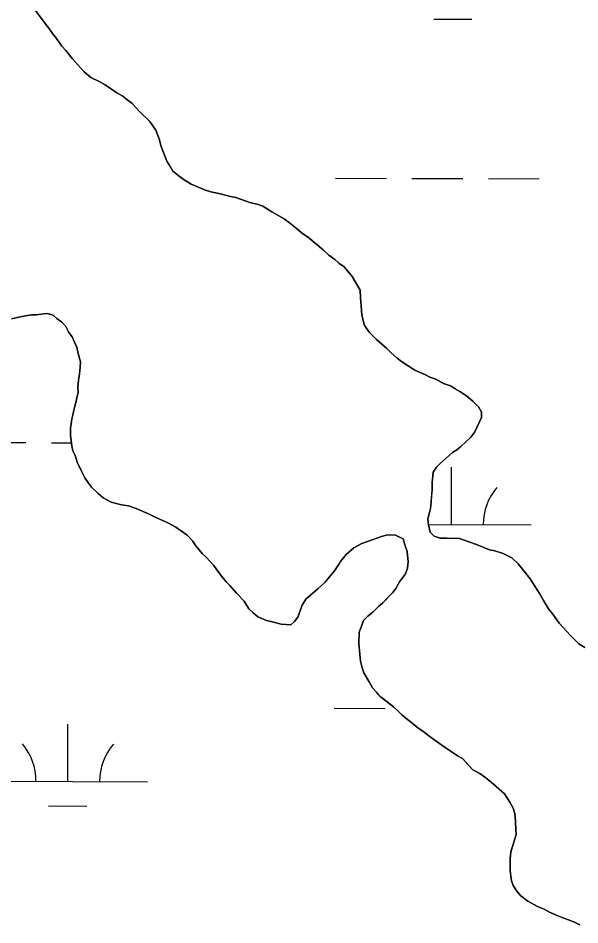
# Model space of a CAD drawing. Extents: x 3161514 to 3199414, y 831166 to 856601.
# Drawn here: x 3194762 to 3195115, y 848830 to 849399 of the extents above; entities that cross this region are included whole.
import ezdxf

# ---------------------------------------------------------------- set-up
doc = ezdxf.new("R2010")
doc.units = 0
for name, color, linetype in [('V-SITE-VEGE', 7, 'Continuous'), ('V-TOPO-SHOR', 7, 'Continuous'), ('V-WETL-SWMP', 7, 'Continuous')]:
    doc.layers.add(name, color=color, linetype=linetype)

msp = doc.modelspace()

# ---------------------------------------------------------------- linework, layer by layer
at = {"layer": 'V-SITE-VEGE'}
for points in [[(3194772.61, 849404.93), (3194779.14, 849396.11), (3194781.54, 849393.06), (3194783.94, 849389.67), (3194786.34, 849386.62), (3194789.78, 849381.87), (3194792.18, 849379.16), (3194796.29, 849374.07), (3194803.83, 849365.6), (3194807.94, 849362.22), (3194813.06, 849359.52), (3194816.82, 849357.5), (3194824.34, 849352.43), (3194828.1, 849350.41), (3194830.5, 849348.38), (3194833.57, 849346.01), (3194838.71, 849340.59), (3194844.88, 849334.49), (3194846.94, 849331.78), (3194848.65, 849329.07), (3194850.73, 849323.63), (3194852.12, 849318.87), (3194855.58, 849309.69), (3194857.64, 849306.3), (3194859.36, 849303.24), (3194863.46, 849300.2), (3194866.54, 849297.83), (3194870.99, 849295.13), (3194879.86, 849291.44), (3194883.27, 849290.44), (3194887.37, 849289.44), (3194890.78, 849288.78), (3194895.55, 849287.44), (3194898.96, 849286.78), (3194904.76, 849284.77), (3194907.83, 849283.76), (3194912.95, 849282.43), (3194916.02, 849281.43), (3194921.49, 849277.71), (3194929.35, 849273.33), (3194932.77, 849270.96), (3194936.88, 849267.58), (3194939.96, 849264.87), (3194944.74, 849261.49), (3194953.98, 849253.71), (3194957.41, 849250.66), (3194961.17, 849247.96), (3194963.57, 849245.59), (3194966.99, 849243.22), (3194972.13, 849237.12), (3194976.95, 849228.64), (3194977.31, 849223.87), (3194977.68, 849218.76), (3194978.06, 849212.97), (3194979.79, 849206.51), (3194982.88, 849202.1), (3194987.33, 849197.7), (3194993.84, 849191.95), (3194996.24, 849189.58), (3195000.35, 849185.85), (3195003.08, 849183.82), (3195011.29, 849178.42)], [(3194812.48, 849101.01), (3194808.37, 849105.07), (3194805.97, 849108.12), (3194804.25, 849110.84), (3194802.18, 849114.57), (3194799.42, 849120.69), (3194798.04, 849124.77), (3194796.66, 849127.82), (3194795.96, 849130.88), (3194795.24, 849137.35), (3194795.21, 849142.46), (3194795.54, 849144.17), (3194795.87, 849146.55), (3194797.53, 849154.05), (3194798.53, 849158.15), (3194799.86, 849164.62), (3194799.84, 849167.69), (3194800.16, 849172.12), (3194800.81, 849176.21), (3194801.13, 849180.3), (3194801.45, 849183.71), (3194800.06, 849188.81), (3194799.02, 849192.89), (3194797.64, 849195.95), (3194796.25, 849199.35), (3194794.2, 849202.06), (3194792.13, 849205.79), (3194789.73, 849208.51), (3194786.65, 849210.87), (3194784.26, 849212.9), (3194780.5, 849213.9), (3194776.76, 849213.54), (3194773.7, 849213.18), (3194770.63, 849213.17), (3194764.51, 849212.11), (3194758.04, 849210.71)], [(3195011.29, 849178.42), (3195018.12, 849175.39), (3195020.85, 849174.05), (3195024.6, 849172.71), (3195029.39, 849170.01), (3195033.82, 849168.67), (3195036.9, 849166.64), (3195037.24, 849166.31), (3195039.63, 849164.96), (3195043.73, 849162.26), (3195047.84, 849158.87), (3195051.27, 849155.49), (3195053.33, 849152.09), (3195053.35, 849148.69), (3195048.97, 849139.81), (3195046.61, 849136.39), (3195040.17, 849130.56), (3195037.79, 849128.5), (3195035.08, 849126.78), (3195027.29, 849119.93), (3195024.91, 849117.53), (3195022.89, 849114.46), (3195022.25, 849107.64), (3195022.27, 849103.21), (3195021.95, 849099.46), (3195021.63, 849095.71), (3195021.31, 849091.63), (3195020.31, 849088.21), (3195019.65, 849085.14), (3195020.01, 849081.4), (3195021.06, 849076.64), (3195023.46, 849074.27), (3195027.21, 849072.93), (3195031.3, 849072.95), (3195039.47, 849072.66), (3195045.27, 849070.64), (3195050.05, 849068.97), (3195058.25, 849065.61), (3195061.65, 849064.95), (3195066.77, 849063.27), (3195072.24, 849060.58), (3195076.35, 849056.85), (3195079.78, 849052.45), (3195083.89, 849047.36), (3195089.73, 849038.2), (3195092.14, 849033.79), (3195095.24, 849028.69), (3195097.98, 849025.3), (3195102.1, 849019.54), (3195109.3, 849011.74), (3195114.44, 849006.66), (3195118.2, 849004.3)], [(3195071.3, 848864.05), (3195071.26, 848871.88), (3195071.58, 848875.97), (3195072.92, 848880.07), (3195074.92, 848886.89), (3195074.9, 848889.96), (3195074.53, 848895.4), (3195074.17, 848900.17), (3195073.12, 848903.57), (3195071.06, 848907.3), (3195067.62, 848912.39), (3195060.78, 848918.49), (3195055.99, 848922.55), (3195052.23, 848925.25), (3195047.78, 848927.61), (3195041.62, 848934.39), (3195038.54, 848936.07), (3195034.1, 848939.11), (3195030.33, 848941.47), (3195024.86, 848945.53), (3195021.1, 848948.23), (3195017.34, 848951.28), (3195013.24, 848953.98), (3195009.47, 848957.02), (3195006.73, 848959.05), (3195003.31, 848962.1), (3195000.57, 848964.81), (3194998.18, 848966.84), (3194989.62, 848973.6), (3194988.6, 848974.62), (3194987.22, 848976.31), (3194984.82, 848979.02), (3194982.76, 848982.76), (3194979.32, 848988.53), (3194978.28, 848991.59), (3194977.24, 848995.67), (3194976.87, 849000.09), (3194976.15, 849006.91), (3194976.45, 849014.06), (3194977.79, 849017.81), (3194979.13, 849021.22), (3194981.85, 849023.96), (3194985.24, 849026.71), (3194988.62, 849030.13), (3194991, 849032.19), (3194997.43, 849038.7), (3194999.46, 849041.44), (3195001.82, 849045.54), (3195005.54, 849050.66), (3195006.88, 849054.08), (3195007.2, 849058.17), (3195006.48, 849064.64), (3195005.1, 849068.71), (3195004.05, 849072.46), (3194999.27, 849074.81), (3194994.16, 849075.12), (3194990.42, 849074.08), (3194981.58, 849070.97), (3194978.18, 849069.58), (3194973.09, 849066.83), (3194968.34, 849062.72), (3194964.62, 849058.27), (3194963.95, 849056.9), (3194960.91, 849052.46), (3194957.87, 849048.69), (3194955.16, 849045.27), (3194950.41, 849041.16), (3194946.01, 849037.39), (3194942.96, 849034.65), (3194940.6, 849030.89), (3194937.91, 849023.38), (3194935.89, 849020.64), (3194933.51, 849018.58), (3194927.38, 849018.89), (3194922.6, 849020.22), (3194918.17, 849021.22), (3194912.71, 849023.58), (3194909.63, 849026.28), (3194907.23, 849028.65), (3194904.14, 849033.4), (3194899.34, 849038.49), (3194895.23, 849043.23), (3194892.83, 849045.6), (3194889.4, 849050.01), (3194884.94, 849056.12), (3194880.48, 849060.86), (3194878.08, 849063.23), (3194873.63, 849068.31), (3194871.91, 849071.03), (3194868.48, 849074.76), (3194861.3, 849079.82), (3194856.18, 849082.52), (3194853.45, 849083.87), (3194848.67, 849085.88), (3194844.22, 849088.24), (3194836.37, 849091.6), (3194831.59, 849093.28), (3194827.16, 849093.94), (3194820.68, 849095.61), (3194815.56, 849098.3), (3194812.48, 849101.01)], [(3195115.09, 848830.24), (3195111.68, 848831.92), (3195105.53, 848834.27), (3195101.09, 848835.95), (3195095.97, 848838.3), (3195092.56, 848839.99), (3195088.46, 848841.67), (3195082.31, 848845.04), (3195077.86, 848848.42), (3195075.46, 848851.47), (3195073.06, 848854.86), (3195072.02, 848857.93), (3195071.3, 848864.05)]]:
    msp.add_lwpolyline(points, dxfattribs=at)
at = {"layer": 'V-TOPO-SHOR'}
for points in [[(3194772.61, 849404.93), (3194779.14, 849396.11), (3194781.54, 849393.06), (3194783.94, 849389.67), (3194786.34, 849386.62), (3194789.77, 849381.87), (3194792.18, 849379.16), (3194796.29, 849374.07), (3194803.83, 849365.6), (3194807.94, 849362.22), (3194813.06, 849359.52), (3194816.82, 849357.5), (3194824.34, 849352.43), (3194828.1, 849350.41), (3194830.5, 849348.38), (3194833.57, 849346.01), (3194838.71, 849340.59), (3194844.88, 849334.5), (3194846.94, 849331.78), (3194848.65, 849329.07), (3194850.73, 849323.63), (3194852.12, 849318.87), (3194855.58, 849309.69), (3194857.64, 849306.3), (3194859.36, 849303.24), (3194863.46, 849300.2), (3194866.54, 849297.83), (3194870.99, 849295.13), (3194879.86, 849291.44), (3194883.27, 849290.44), (3194887.37, 849289.44), (3194890.78, 849288.78), (3194895.55, 849287.44), (3194898.96, 849286.78), (3194904.76, 849284.77), (3194907.83, 849283.76), (3194912.95, 849282.43), (3194916.02, 849281.43), (3194921.49, 849277.71), (3194929.35, 849273.33), (3194932.77, 849270.96), (3194936.88, 849267.58), (3194939.96, 849264.87), (3194944.74, 849261.49), (3194953.98, 849253.71), (3194957.41, 849250.66), (3194961.17, 849247.96), (3194963.57, 849245.59), (3194966.99, 849243.22), (3194972.13, 849237.12), (3194976.95, 849228.64), (3194977.31, 849223.87), (3194977.68, 849218.76), (3194978.06, 849212.97), (3194979.79, 849206.51), (3194982.88, 849202.1), (3194987.34, 849197.7), (3194993.84, 849191.95), (3194996.24, 849189.58), (3195000.35, 849185.85), (3195003.08, 849183.82), (3195011.29, 849178.42), (3195018.12, 849175.39), (3195020.85, 849174.05), (3195024.6, 849172.71), (3195029.39, 849170.01), (3195033.82, 849168.67), (3195036.9, 849166.64), (3195037.24, 849166.31), (3195039.63, 849164.96), (3195043.73, 849162.26), (3195047.84, 849158.87), (3195051.27, 849155.49), (3195053.33, 849152.09), (3195053.35, 849148.69), (3195050.66, 849143.22), (3195048.97, 849139.81), (3195046.61, 849136.39), (3195040.17, 849130.56), (3195037.79, 849128.5), (3195035.08, 849126.78), (3195027.29, 849119.93), (3195024.91, 849117.53), (3195022.89, 849114.46), (3195022.25, 849107.64)], [(3194784.26, 849212.9), (3194780.5, 849213.9), (3194776.76, 849213.54), (3194773.7, 849213.18), (3194770.63, 849213.17), (3194764.51, 849212.11), (3194758.04, 849210.71)], [(3194984.82, 848979.02), (3194982.76, 848982.76), (3194979.32, 848988.53), (3194978.28, 848991.59), (3194977.24, 848995.67), (3194976.87, 849000.09), (3194976.15, 849006.91), (3194976.45, 849014.06), (3194977.79, 849017.81), (3194979.14, 849021.22), (3194981.85, 849023.96), (3194985.24, 849026.71), (3194988.62, 849030.13), (3194991, 849032.19), (3194994.72, 849035.96), (3194997.43, 849038.7), (3194999.46, 849041.44), (3195001.82, 849045.54), (3195005.54, 849050.66), (3195006.88, 849054.08), (3195007.2, 849058.17), (3195006.48, 849064.64), (3195005.1, 849068.71), (3195004.05, 849072.46), (3194999.27, 849074.81), (3194994.16, 849075.12), (3194990.42, 849074.08), (3194981.58, 849070.97), (3194978.18, 849069.58), (3194973.09, 849066.83), (3194968.34, 849062.72), (3194964.62, 849058.27), (3194963.95, 849056.9), (3194960.91, 849052.46), (3194957.87, 849048.69), (3194955.16, 849045.27), (3194950.41, 849041.16), (3194946.01, 849037.39), (3194942.96, 849034.65), (3194940.6, 849030.89), (3194939.25, 849027.13), (3194937.91, 849023.38), (3194935.89, 849020.64), (3194933.51, 849018.58), (3194927.38, 849018.89), (3194922.6, 849020.22), (3194918.17, 849021.22), (3194912.71, 849023.58), (3194909.63, 849026.28), (3194907.23, 849028.65), (3194904.14, 849033.4), (3194899.34, 849038.49), (3194895.23, 849043.23), (3194892.83, 849045.6), (3194889.4, 849050.01), (3194884.94, 849056.12), (3194880.48, 849060.86), (3194878.08, 849063.23), (3194873.63, 849068.31), (3194871.91, 849071.03), (3194868.48, 849074.76), (3194861.3, 849079.82), (3194856.18, 849082.52), (3194853.45, 849083.87), (3194848.67, 849085.88), (3194844.22, 849088.24), (3194836.37, 849091.6), (3194831.59, 849093.28), (3194827.16, 849093.94), (3194820.68, 849095.6), (3194815.56, 849098.3), (3194812.48, 849101.01), (3194808.37, 849105.07), (3194805.97, 849108.12), (3194804.25, 849110.84), (3194802.18, 849114.57), (3194799.42, 849120.69), (3194798.04, 849124.77), (3194796.66, 849127.82), (3194795.96, 849130.88), (3194795.24, 849137.35), (3194795.21, 849142.46), (3194795.54, 849144.17), (3194795.87, 849146.55), (3194797.53, 849154.05), (3194798.53, 849158.15), (3194799.86, 849164.62), (3194799.84, 849167.69), (3194800.16, 849172.12), (3194800.81, 849176.21), (3194801.13, 849180.3), (3194801.45, 849183.71), (3194800.06, 849188.81), (3194799.02, 849192.89), (3194797.64, 849195.95), (3194796.25, 849199.35), (3194794.2, 849202.06), (3194792.13, 849205.79), (3194789.73, 849208.51), (3194786.65, 849210.87), (3194784.26, 849212.9)], [(3195022.25, 849107.64), (3195022.27, 849103.21), (3195021.95, 849099.46), (3195021.63, 849095.71), (3195021.31, 849091.63), (3195020.31, 849088.21), (3195019.65, 849085.14), (3195020.01, 849081.4), (3195021.06, 849076.64), (3195023.46, 849074.27), (3195027.21, 849072.93), (3195031.3, 849072.95), (3195039.47, 849072.66), (3195045.27, 849070.64), (3195050.05, 849068.97), (3195058.25, 849065.61), (3195061.65, 849064.95), (3195066.77, 849063.27), (3195072.24, 849060.58), (3195076.35, 849056.85), (3195079.78, 849052.45), (3195083.89, 849047.36), (3195089.73, 849038.2), (3195092.14, 849033.79), (3195095.24, 849028.69), (3195097.98, 849025.3), (3195102.1, 849019.54), (3195109.3, 849011.74), (3195112.04, 849009.03), (3195114.44, 849006.66), (3195118.2, 849004.3)], [(3195115.09, 848830.24), (3195111.68, 848831.92), (3195105.53, 848834.27), (3195101.09, 848835.95), (3195095.97, 848838.3), (3195092.56, 848839.99), (3195088.46, 848841.67), (3195082.31, 848845.04), (3195077.86, 848848.42), (3195075.46, 848851.47), (3195073.06, 848854.86), (3195072.02, 848857.93), (3195071.3, 848864.05), (3195071.26, 848871.88), (3195071.58, 848875.97), (3195071.91, 848877), (3195072.92, 848880.07), (3195074.92, 848886.89), (3195074.9, 848889.96), (3195074.53, 848895.4), (3195074.17, 848900.17), (3195073.12, 848903.57), (3195071.06, 848907.3), (3195067.62, 848912.39), (3195060.78, 848918.49), (3195055.99, 848922.55), (3195052.23, 848925.25), (3195047.78, 848927.61), (3195044.7, 848931), (3195041.62, 848934.39), (3195038.54, 848936.07), (3195034.1, 848939.11), (3195030.33, 848941.47), (3195024.86, 848945.53), (3195021.1, 848948.23), (3195017.34, 848951.28), (3195013.24, 848953.98), (3195009.47, 848957.02), (3195006.73, 848959.05), (3195003.31, 848962.1), (3195000.57, 848964.81), (3194998.18, 848966.84), (3194994.75, 848969.54), (3194989.62, 848973.6), (3194988.6, 848974.62), (3194987.22, 848976.31), (3194984.82, 848979.02)]]:
    msp.add_lwpolyline(points, dxfattribs=at)
at = {"layer": 'V-WETL-SWMP'}
for p, q in [((3195023.23, 849398.73), (3195047.23, 849398.66)), ((3194961.55, 849298.9), (3194993.55, 849298.81)), ((3195009.55, 849298.76), (3195041.55, 849298.68)), ((3195057.55, 849298.63), (3195089.55, 849298.54)), ((3194735.18, 849133.02), (3194767.18, 849132.93)), ((3194783.18, 849132.89), (3194795.74, 849132.85)), ((3195034.35, 849081.45), (3195034.45, 849117.45)), ((3195020, 849081.49), (3195084.35, 849081.31)), ((3194960.63, 848966.22), (3194992.63, 848966.14)), ((3194793.44, 848920.26), (3194793.54, 848956.26)), ((3194743.44, 848920.39), (3194843.44, 848920.12)), ((3194781.39, 848904.86), (3194805.39, 848904.79))]:
    msp.add_line(p, q, dxfattribs=at)
for points in [[(3195020.01, 849081.4), (3195019.65, 849085.15), (3195020.31, 849088.21), (3195021.31, 849091.63), (3195021.63, 849095.71), (3195022.27, 849103.21), (3195022.25, 849107.64), (3195022.89, 849114.46), (3195024.91, 849117.53), (3195027.29, 849119.93), (3195035.08, 849126.79), (3195037.79, 849128.5), (3195040.17, 849130.56), (3195046.61, 849136.39), (3195048.97, 849139.81), (3195053.35, 849148.69), (3195053.33, 849152.09), (3195051.27, 849155.49), (3195047.84, 849158.87), (3195043.73, 849162.26), (3195039.63, 849164.96), (3195037.24, 849166.31), (3195036.9, 849166.65), (3195033.82, 849168.67), (3195029.39, 849170.01), (3195024.6, 849172.71), (3195020.85, 849174.05), (3195018.12, 849175.39), (3195011.29, 849178.42), (3195003.08, 849183.82), (3195000.35, 849185.85), (3194996.24, 849189.58), (3194993.84, 849191.95), (3194987.34, 849197.7), (3194982.88, 849202.1), (3194979.79, 849206.51), (3194978.06, 849212.97), (3194977.68, 849218.76), (3194977.31, 849223.87), (3194976.95, 849228.64), (3194972.13, 849237.12), (3194966.98, 849243.22), (3194963.57, 849245.59), (3194961.17, 849247.96), (3194957.41, 849250.66), (3194953.98, 849253.71), (3194944.74, 849261.49), (3194939.96, 849264.87), (3194936.88, 849267.58), (3194932.77, 849270.96), (3194929.35, 849273.33), (3194921.49, 849277.71), (3194916.02, 849281.42), (3194912.95, 849282.43), (3194907.83, 849283.76), (3194904.76, 849284.77), (3194898.96, 849286.78), (3194895.55, 849287.44), (3194890.78, 849288.77), (3194887.37, 849289.44), (3194883.27, 849290.44), (3194879.86, 849291.44), (3194870.98, 849295.13), (3194866.54, 849297.83), (3194863.46, 849300.2), (3194859.36, 849303.24), (3194857.64, 849306.3), (3194855.58, 849309.69), (3194852.12, 849318.87), (3194850.73, 849323.63), (3194848.66, 849329.07), (3194846.94, 849331.78), (3194844.88, 849334.5), (3194838.71, 849340.59), (3194833.57, 849346.01), (3194830.5, 849348.38), (3194828.1, 849350.41), (3194824.34, 849352.43), (3194816.82, 849357.5), (3194813.06, 849359.52), (3194807.94, 849362.22), (3194803.83, 849365.6), (3194796.29, 849374.07), (3194792.17, 849379.16), (3194789.77, 849381.87), (3194786.34, 849386.62), (3194783.94, 849389.67), (3194781.54, 849393.06), (3194779.14, 849396.11), (3194772.62, 849404.93)], [(3194758.04, 849210.71), (3194764.51, 849212.11), (3194770.63, 849213.17), (3194773.7, 849213.18), (3194776.76, 849213.54), (3194780.5, 849213.9), (3194784.26, 849212.9), (3194786.65, 849210.87), (3194789.73, 849208.51), (3194792.13, 849205.79), (3194794.2, 849202.06), (3194796.25, 849199.35)], [(3194796.25, 849199.35), (3194797.64, 849195.95), (3194799.02, 849192.89), (3194800.06, 849188.81), (3194801.45, 849183.71), (3194801.13, 849180.3), (3194800.81, 849176.21), (3194800.16, 849172.12), (3194799.84, 849167.69), (3194799.86, 849164.63), (3194798.53, 849158.15), (3194797.53, 849154.05), (3194795.87, 849146.55), (3194795.54, 849144.17), (3194795.21, 849142.46), (3194795.24, 849137.35), (3194795.96, 849130.89), (3194796.66, 849127.82), (3194798.04, 849124.77), (3194799.42, 849120.69), (3194802.18, 849114.57), (3194804.25, 849110.84), (3194805.96, 849108.12), (3194808.37, 849105.07), (3194812.48, 849101.01), (3194815.56, 849098.3), (3194820.68, 849095.6), (3194827.16, 849093.94), (3194831.59, 849093.28), (3194836.37, 849091.6), (3194844.22, 849088.24), (3194848.67, 849085.88), (3194853.45, 849083.87), (3194856.18, 849082.52), (3194861.3, 849079.82), (3194868.48, 849074.76), (3194871.91, 849071.03), (3194873.63, 849068.31), (3194878.08, 849063.23), (3194880.48, 849060.86), (3194884.94, 849056.12), (3194889.4, 849050.01), (3194892.83, 849045.6), (3194895.23, 849043.23), (3194899.34, 849038.49), (3194904.14, 849033.4), (3194907.23, 849028.65), (3194909.63, 849026.28), (3194912.71, 849023.58), (3194918.17, 849021.22), (3194922.6, 849020.22), (3194927.38, 849018.89), (3194933.51, 849018.58), (3194935.89, 849020.64), (3194937.91, 849023.38), (3194940.6, 849030.89), (3194942.96, 849034.65), (3194946.01, 849037.39), (3194950.41, 849041.16), (3194955.16, 849045.27), (3194957.87, 849048.69), (3194960.91, 849052.46), (3194963.95, 849056.9), (3194964.62, 849058.27), (3194968.34, 849062.72), (3194973.09, 849066.83), (3194978.18, 849069.58), (3194981.58, 849070.97), (3194990.42, 849074.08), (3194994.16, 849075.12), (3194999.27, 849074.81), (3195004.05, 849072.46), (3195005.1, 849068.71), (3195006.48, 849064.64), (3195007.2, 849058.17), (3195006.88, 849054.08), (3195005.54, 849050.67), (3195001.82, 849045.54), (3194999.46, 849041.44), (3194997.43, 849038.7), (3194991, 849032.19), (3194988.62, 849030.13), (3194985.24, 849026.71), (3194981.85, 849023.96), (3194979.14, 849021.22), (3194977.79, 849017.81), (3194976.45, 849014.06), (3194976.15, 849006.9), (3194976.87, 849000.1), (3194977.24, 848995.67), (3194978.28, 848991.59), (3194979.32, 848988.53), (3194982.76, 848982.76), (3194984.82, 848979.02), (3194987.22, 848976.31), (3194988.6, 848974.62), (3194989.62, 848973.6), (3194998.18, 848966.84), (3195000.57, 848964.81), (3195003.31, 848962.1), (3195006.73, 848959.05)], [(3195118.2, 849004.3), (3195114.44, 849006.66), (3195109.3, 849011.74), (3195102.1, 849019.54), (3195097.98, 849025.3), (3195095.24, 849028.69), (3195092.14, 849033.78), (3195089.73, 849038.2), (3195083.89, 849047.36), (3195079.78, 849052.45), (3195076.35, 849056.85), (3195072.24, 849060.58), (3195066.77, 849063.27), (3195061.66, 849064.95), (3195058.25, 849065.61), (3195050.05, 849068.97), (3195045.27, 849070.64), (3195039.47, 849072.66), (3195031.3, 849072.95), (3195027.21, 849072.93), (3195023.46, 849074.27), (3195021.06, 849076.64), (3195020.01, 849081.4)], [(3195006.73, 848959.05), (3195009.47, 848957.02), (3195013.23, 848953.98), (3195017.34, 848951.28), (3195021.1, 848948.23), (3195024.86, 848945.53), (3195030.33, 848941.47), (3195034.1, 848939.11), (3195038.54, 848936.07), (3195041.62, 848934.39), (3195047.78, 848927.61), (3195052.23, 848925.25), (3195055.99, 848922.55), (3195060.78, 848918.49), (3195067.62, 848912.39), (3195071.06, 848907.3), (3195073.12, 848903.57), (3195074.17, 848900.17), (3195074.53, 848895.4), (3195074.9, 848889.96), (3195074.92, 848886.89), (3195072.92, 848880.07), (3195071.58, 848875.97), (3195071.26, 848871.88), (3195071.3, 848864.05), (3195072.02, 848857.92), (3195073.06, 848854.86), (3195075.46, 848851.47), (3195077.86, 848848.42), (3195082.31, 848845.04), (3195088.46, 848841.67), (3195092.56, 848839.99), (3195095.97, 848838.3), (3195101.09, 848835.95), (3195105.53, 848834.27), (3195111.67, 848831.92), (3195115.09, 848830.24)]]:
    msp.add_lwpolyline(points, dxfattribs=at)
for centre, start, end in [((3195089.6, 849081.77), 139.0699, 180.6135), ((3194738.19, 848920.88), 359.0699, 40.6135), ((3194848.68, 848920.58), 139.0699, 180.6135)]:
    msp.add_arc(centre, 35.25, start, end, dxfattribs=at)

doc.saveas('drawing.dxf')
